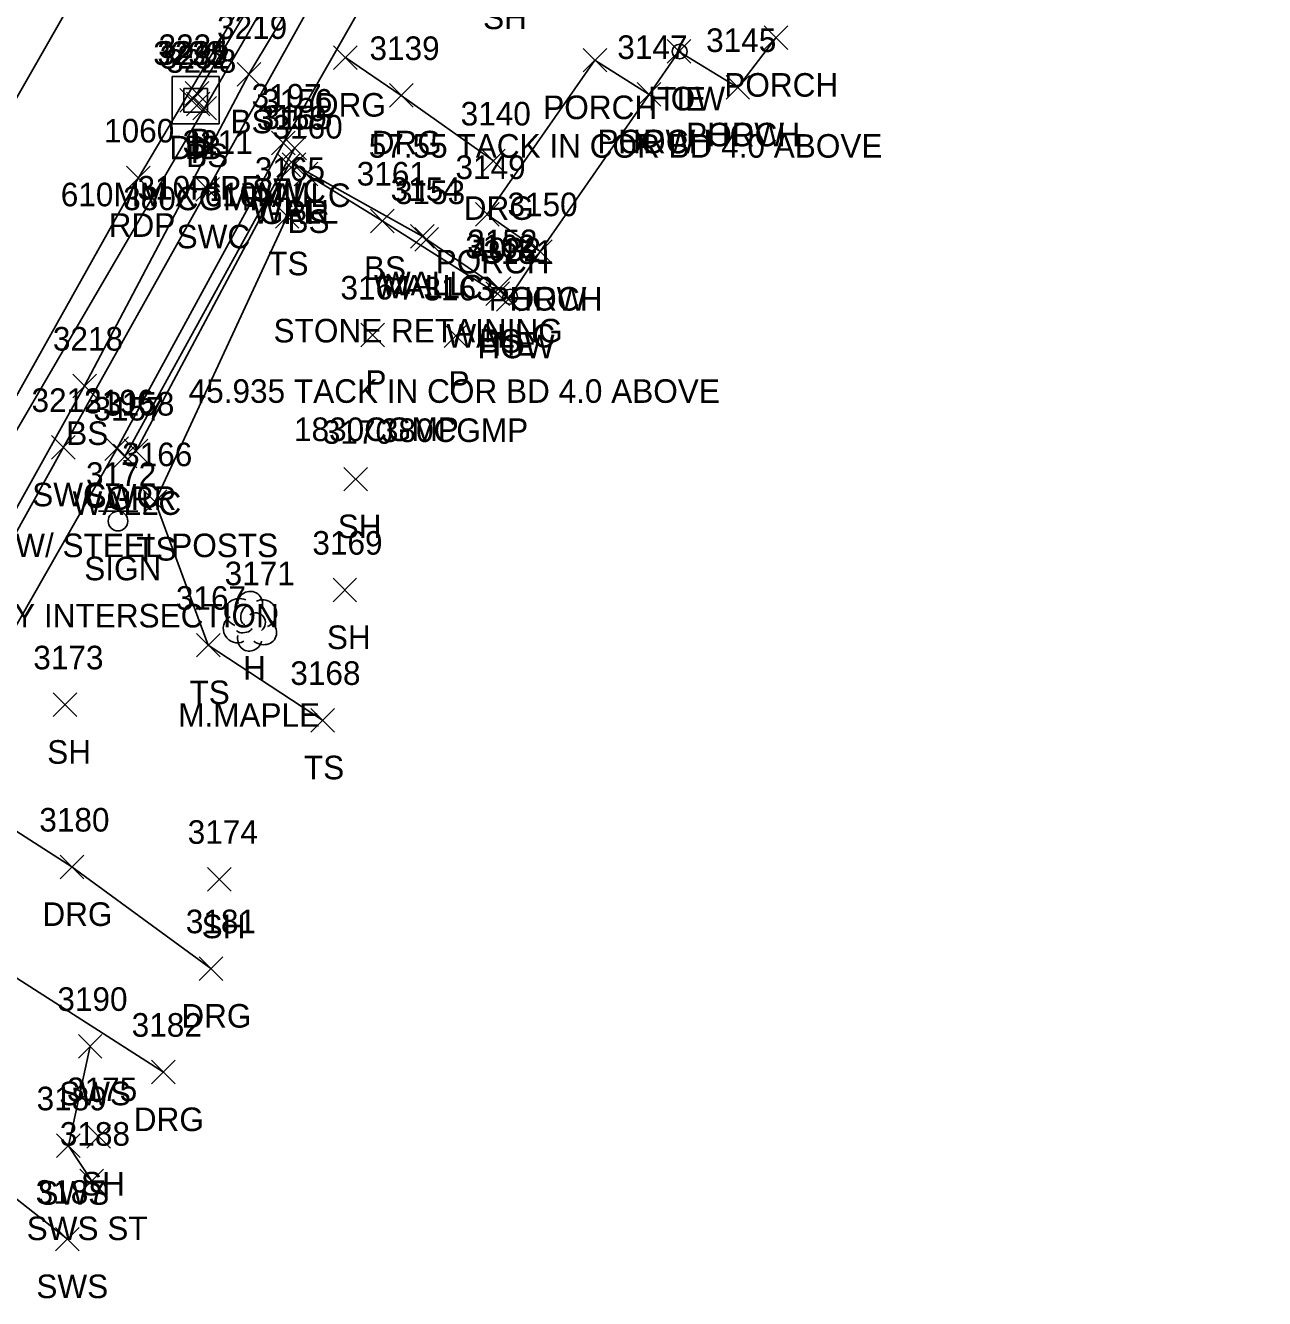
# Model space of a CAD drawing. Extents: x 1634209 to 1639641, y 608564 to 612258.
# Drawn here: x 1638916.2 to 1639021.2, y 610830.1 to 610938 of the extents above; entities that cross this region are included whole.
import ezdxf

# ---------------------------------------------------------------- set-up
doc = ezdxf.new("R2010")
doc.units = 0
for name, color, linetype in [('C_A', 7, 'Continuous'), ('C_C', 7, 'Continuous'), ('C_I', 7, 'Continuous'), ('CBP', 7, 'Continuous'), ('D_A', 7, 'Continuous'), ('D_C', 7, 'Continuous'), ('D_I', 7, 'Continuous'), ('D_TIC', 7, 'Continuous'), ('DCP', 7, 'Continuous'), ('DS', 7, 'Continuous'), ('L_A', 7, 'Continuous'), ('L_C', 7, 'Continuous'), ('L_I', 7, 'Continuous'), ('L_TIC', 7, 'Continuous'), ('LBC', 7, 'Continuous'), ('LBF', 7, 'Continuous'), ('LELB', 7, 'Continuous'), ('LTD', 7, 'Continuous'), ('LW', 7, 'Continuous'), ('P_A', 7, 'Continuous'), ('P_I', 7, 'Continuous'), ('P_TIC', 7, 'Continuous'), ('PET', 7, 'Continuous'), ('PRC', 7, 'Continuous'), ('R_A', 7, 'Continuous'), ('R_C', 7, 'Continuous'), ('R_I', 7, 'Continuous'), ('R_TIC', 7, 'Continuous'), ('RDG', 7, 'Continuous'), ('RGR', 7, 'Continuous'), ('RSW', 7, 'Continuous'), ('S_A', 7, 'Continuous'), ('S_C', 7, 'Continuous'), ('S_I', 7, 'Continuous'), ('SSGN', 7, 'Continuous')]:
    doc.layers.add(name, color=color, linetype=linetype)

msp = doc.modelspace()

# ---------------------------------------------------------------- linework, layer by layer
at = {"layer": 'CBP'}
for centre, radius in [((1638971.65, 610935.77), 0.625), ((1638971.65, 610935.77), 0.0833), ((1638957.28, 610914.99), 0.625), ((1638957.28, 610914.99), 0.0833)]:
    msp.add_circle(centre, radius, dxfattribs=at)
at = {"layer": 'D_TIC'}
for points in [[(1638929.73, 610931.22), (1638931.73, 610933.22)], [(1638931.73, 610931.22), (1638929.73, 610933.22)], [(1638929.28, 610930.63), (1638931.28, 610932.63)], [(1638931.28, 610930.63), (1638929.28, 610932.63)], [(1638929.83, 610930.32), (1638931.83, 610932.32)], [(1638931.83, 610930.32), (1638929.83, 610932.32)], [(1638944.63, 610910.75), (1638946.63, 610912.75)], [(1638946.63, 610910.75), (1638944.63, 610912.75)], [(1638951.67, 610910.67), (1638953.67, 610912.67)], [(1638953.67, 610910.67), (1638951.67, 610912.67)]]:
    msp.add_lwpolyline(points, dxfattribs=at)
at = {"layer": 'DCP'}
msp.add_lwpolyline([(1638930.73, 610932.22), (1638981.11, 611016.29)], dxfattribs=at)
at = {"layer": 'DS'}
for p, q in [((1638928.62, 610933.64), (1638932.62, 610933.64)), ((1638928.62, 610929.64), (1638928.62, 610933.64)), ((1638932.62, 610933.64), (1638932.62, 610929.64)), ((1638929.62, 610930.64), (1638929.62, 610932.64)), ((1638929.62, 610932.64), (1638931.62, 610932.64)), ((1638931.62, 610932.64), (1638931.62, 610930.64)), ((1638930.63, 610931.65), (1638930.63, 610931.65)), ((1638930.63, 610931.65), (1638930.63, 610931.65)), ((1638931.62, 610930.64), (1638929.62, 610930.64)), ((1638932.62, 610929.64), (1638928.62, 610929.64))]:
    msp.add_line(p, q, dxfattribs=at)
at = {"layer": 'L_TIC'}
for points in [[(1638978.81, 610935.94), (1638980.81, 610937.94)], [(1638980.81, 610935.94), (1638978.81, 610937.94)], [(1638970.58, 610934.78), (1638972.58, 610936.78)], [(1638972.58, 610934.78), (1638970.58, 610936.78)], [(1638963.46, 610934.04), (1638965.46, 610936.04)], [(1638965.46, 610934.04), (1638963.46, 610936.04)], [(1638934.13, 610932.84), (1638936.13, 610934.84)], [(1638936.13, 610932.84), (1638934.13, 610934.84)], [(1638968.05, 610931.14), (1638970.05, 610933.14)], [(1638970.05, 610931.14), (1638968.05, 610933.14)], [(1638968.05, 610931.14), (1638970.05, 610933.14)], [(1638970.05, 610931.14), (1638968.05, 610933.14)], [(1638975.58, 610931.73), (1638977.58, 610933.73)], [(1638977.58, 610931.73), (1638975.58, 610933.73)], [(1638975.58, 610931.73), (1638977.58, 610933.73)], [(1638977.58, 610931.73), (1638975.58, 610933.73)], [(1638930.37, 610929.97), (1638932.37, 610931.97)], [(1638932.37, 610929.97), (1638930.37, 610931.97)], [(1638938, 610926.59), (1638940, 610928.59)], [(1638940, 610926.59), (1638938, 610928.59)], [(1638937.95, 610925.19), (1638939.95, 610927.19)], [(1638939.95, 610925.19), (1638937.95, 610927.19)], [(1638938.96, 610924.39), (1638940.96, 610926.39)], [(1638940.96, 610924.39), (1638938.96, 610926.39)], [(1638937.37, 610920.8), (1638939.37, 610922.8)], [(1638939.37, 610920.8), (1638937.37, 610922.8)], [(1638945.44, 610920.41), (1638947.44, 610922.41)], [(1638947.44, 610920.41), (1638945.44, 610922.41)], [(1638954.34, 610920.96), (1638956.34, 610922.96)], [(1638956.34, 610920.96), (1638954.34, 610922.96)], [(1638948.83, 610919.11), (1638950.83, 610921.11)], [(1638950.83, 610919.11), (1638948.83, 610921.11)], [(1638949.2, 610918.84), (1638951.2, 610920.84)], [(1638951.2, 610918.84), (1638949.2, 610920.84)], [(1638958.83, 610917.81), (1638960.83, 610919.81)], [(1638960.83, 610917.81), (1638958.83, 610919.81)], [(1638958.83, 610917.81), (1638960.83, 610919.81)], [(1638960.83, 610917.81), (1638958.83, 610919.81)], [(1638955.21, 610914.24), (1638957.21, 610916.24)], [(1638957.21, 610914.24), (1638955.21, 610916.24)], [(1638955.34, 610914.68), (1638957.34, 610916.68)], [(1638957.34, 610914.68), (1638955.34, 610916.68)], [(1638956.12, 610913.77), (1638958.12, 610915.77)], [(1638958.12, 610913.77), (1638956.12, 610915.77)], [(1638920.2, 610906.42), (1638922.2, 610908.42)], [(1638922.2, 610906.42), (1638920.2, 610908.42)], [(1638923.64, 610900.49), (1638925.64, 610902.49)], [(1638925.64, 610900.49), (1638923.64, 610902.49)], [(1638943.18, 610898.52), (1638945.18, 610900.52)], [(1638945.18, 610898.52), (1638943.18, 610900.52)], [(1638926.17, 610896.62), (1638928.17, 610898.62)], [(1638928.17, 610896.62), (1638926.17, 610898.62)], [(1638942.26, 610889.12), (1638944.26, 610891.12)], [(1638944.26, 610889.12), (1638942.26, 610891.12)], [(1638930.68, 610884.45), (1638932.68, 610886.45)], [(1638932.68, 610884.45), (1638930.68, 610886.45)], [(1638918.54, 610879.4), (1638920.54, 610881.4)], [(1638920.54, 610879.4), (1638918.54, 610881.4)], [(1638940.38, 610878.08), (1638942.38, 610880.08)], [(1638942.38, 610878.08), (1638940.38, 610880.08)], [(1638931.63, 610864.61), (1638933.63, 610866.61)], [(1638933.63, 610864.61), (1638931.63, 610866.61)], [(1638921.4, 610842.8), (1638923.4, 610844.8)], [(1638923.4, 610842.8), (1638921.4, 610844.8)]]:
    msp.add_lwpolyline(points, dxfattribs=at)
at = {"layer": 'LBC'}
msp.add_lwpolyline([(1638976.58, 610932.73), (1638971.58, 610935.78), (1638969.05, 610932.14), (1638959.83, 610918.81), (1638957.12, 610914.77)], dxfattribs=at)
at = {"layer": 'LBF'}
for points in [[(1638979.81, 610936.94), (1638976.58, 610932.73)], [(1638969.05, 610932.14), (1638964.46, 610935.04), (1638955.34, 610921.96), (1638959.83, 610918.81)]]:
    msp.add_lwpolyline(points, dxfattribs=at)
at = {"layer": 'LELB'}
for points in [[(1638980.31, 611015.48), (1638967.73, 610993.79), (1638947.97, 610959.55), (1638931.37, 610930.97), (1638912.43, 610898.55), (1638893.71, 610864.41), (1638879.66, 610839.16)], [(1638882.82, 610837.01), (1638905.5, 610879.25), (1638921.2, 610907.42), (1638935.13, 610933.84), (1638959.96, 610975.17)], [(1638939.96, 610925.39), (1638946.44, 610921.41), (1638956.21, 610915.24)], [(1638938.37, 610921.8), (1638927.17, 610897.62), (1638931.68, 610885.45), (1638941.38, 610879.08)]]:
    msp.add_lwpolyline(points, dxfattribs=at)
at = {"layer": 'LTD'}
msp.add_line((1638935.2, 610887.53), (1638935.2, 610887.53), dxfattribs=at)
msp.add_line((1638935.2, 610887.53), (1638935.2, 610887.53), dxfattribs=at)
msp.add_arc((1638935.24, 610888.96), 1.05, 335.5272, 180.9563, dxfattribs=at)
for centre, major_axis, ratio, start_param, end_param in [((1638934.4, 610888.2), (1.21, -0.51), 0.895232, 1.570796, 4.712389), ((1638934.99, 610887.99), (-0.208, -0.792), 0.645439, 3.141593, 6.283185), ((1638936.24, 610888.11), (-1.14, -0.48), 0.949671, 1.570796, 4.712389), ((1638934.11, 610886.82), (0.58, -1.04), 0.959034, 3.141593, 6.283185), ((1638935.7, 610887.36), (-0.5, 0.667), 0.989748, 3.141593, 6.283185), ((1638934.74, 610886.78), (-0.625, -0.083), 0.423636, 0, 3.141593), ((1638936.2, 610886.7), (-1.09, 0.79), 0.841452, 1.570796, 4.712389), ((1638935.2, 610886.03), (0.26, 1.06), 0.942809, 1.570796, 4.712389)]:
    msp.add_ellipse(centre, major_axis=major_axis, ratio=ratio, start_param=start_param, end_param=end_param, dxfattribs=at)
at = {"layer": 'LW'}
for points in [[(1638939, 610927.59), (1638924.64, 610901.49)], [(1638949.83, 610920.11), (1638938.95, 610926.19)], [(1638956.34, 610915.68), (1638950.2, 610919.84)]]:
    msp.add_lwpolyline(points, dxfattribs=at)
at = {"layer": 'P_TIC'}
for points in [[(1638924.76, 610924.06), (1638926.76, 610926.06)], [(1638926.76, 610924.06), (1638924.76, 610926.06)]]:
    msp.add_lwpolyline(points, dxfattribs=at)
at = {"layer": 'PET'}
msp.add_lwpolyline([(1638878.4, 610839.82), (1638902.26, 610883.1), (1638925.76, 610925.06), (1638957.25, 610978.12), (1638978.73, 611014.12), (1639004.29, 611055.32), (1639040.97, 611112.28), (1639073.41, 611162.89), (1639072.72, 611163.46), (1639102.57, 611207.56), (1639124.27, 611240.99), (1639140.69, 611264.29), (1639156.2, 611287.4), (1639175.63, 611318.1), (1639189.77, 611341.61), (1639219.88, 611389.38), (1639245.26, 611428.04), (1639265.27, 611462.65)], dxfattribs=at)
at = {"layer": 'PRC'}
msp.add_lwpolyline([(1639250.46, 611462.84), (1639222.36, 611418.18), (1639195.34, 611376.28), (1639169.71, 611336.75), (1639147.17, 611302.78), (1639120.59, 611261.16), (1639092.55, 611217.83), (1639063.71, 611172.41), (1639032.46, 611123.7), (1639004.79, 611080.3), (1638977.88, 611037.27), (1638950.44, 610992.13), (1638925.96, 610950.29), (1638900.29, 610905.36), (1638879.75, 610869.2), (1638867.15, 610846.08)], dxfattribs=at)
at = {"layer": 'R_TIC'}
for points in [[(1638942.31, 610934.25), (1638944.31, 610936.25)], [(1638944.31, 610934.25), (1638942.31, 610936.25)], [(1638947.05, 610931.05), (1638949.05, 610933.05)], [(1638949.05, 610931.05), (1638947.05, 610933.05)], [(1638937.05, 610927.02), (1638939.05, 610929.02)], [(1638939.05, 610927.02), (1638937.05, 610929.02)], [(1638937.49, 610925.15), (1638939.49, 610927.15)], [(1638939.49, 610925.15), (1638937.49, 610927.15)], [(1638954.86, 610925.5), (1638956.86, 610927.5)], [(1638956.86, 610925.5), (1638954.86, 610927.5)], [(1638930.64, 610923.09), (1638932.64, 610925.09)], [(1638932.64, 610923.09), (1638930.64, 610925.09)], [(1638918.4, 610901.22), (1638920.4, 610903.22)], [(1638920.4, 610901.22), (1638918.4, 610903.22)], [(1638922.92, 610901.1), (1638924.92, 610903.1)], [(1638924.92, 610901.1), (1638922.92, 610903.1)], [(1638924.56, 610900.91), (1638926.56, 610902.91)], [(1638926.56, 610900.91), (1638924.56, 610902.91)], [(1638919.13, 610865.65), (1638921.13, 610867.65)], [(1638921.13, 610865.65), (1638919.13, 610867.65)], [(1638930.91, 610857.03), (1638932.91, 610859.03)], [(1638932.91, 610857.03), (1638930.91, 610859.03)], [(1638920.67, 610850.45), (1638922.67, 610852.45)], [(1638922.67, 610850.45), (1638920.67, 610852.45)], [(1638926.88, 610848.26), (1638928.88, 610850.26)], [(1638928.88, 610848.26), (1638926.88, 610850.26)], [(1638918.83, 610842.02), (1638920.83, 610844.02)], [(1638920.83, 610842.02), (1638918.83, 610844.02)], [(1638920.8, 610839.02), (1638922.8, 610841.02)], [(1638922.8, 610839.02), (1638920.8, 610841.02)], [(1638918.74, 610834.1), (1638920.74, 610836.1)], [(1638920.74, 610834.1), (1638918.74, 610836.1)]]:
    msp.add_lwpolyline(points, dxfattribs=at)
at = {"layer": 'RDG'}
for points in [[(1638943.31, 610935.25), (1638948.05, 610932.05), (1638955.86, 610926.5)], [(1638909.1, 610873.72), (1638920.13, 610866.65), (1638931.91, 610858.03)], [(1638927.88, 610849.26), (1638911.8, 610859.53), (1638903.46, 610864.25)]]:
    msp.add_lwpolyline(points, dxfattribs=at)
at = {"layer": 'RGR'}
msp.add_lwpolyline([(1638925.56, 610901.91), (1638938.49, 610926.15)], dxfattribs=at)
at = {"layer": 'RSW'}
for points in [[(1639042.52, 611106.87), (1639016.95, 611067.31), (1638996.03, 611033.02), (1638978.68, 611004.78), (1638963.33, 610979.05), (1638946.23, 610950.27), (1638931.64, 610924.09), (1638919.4, 610902.22), (1638904.83, 610875.98), (1638895.3, 610858.44), (1638883.54, 610836.57)], [(1638887.24, 610836.54), (1638902.8, 610864.3), (1638908.08, 610874.62), (1638910.81, 610879.12), (1638923.92, 610902.1), (1638938.05, 610928.02), (1638949.86, 610948.73), (1638968.01, 610979.25), (1638983.29, 611004.79), (1638997.34, 611027.92), (1639015.73, 611058.3), (1639044.74, 611103.21)], [(1638910.4, 610857.62), (1638909.58, 610843.09), (1638919.74, 610835.1)], [(1638921.8, 610840.02), (1638919.83, 610843.02), (1638921.67, 610851.45)]]:
    msp.add_lwpolyline(points, dxfattribs=at)
at = {"layer": 'SSGN'}
for p, q in [((1638922.38, 610896.81), (1638925.72, 610896.81)), ((1638924.03, 610895.97), (1638924.03, 610895.97))]:
    msp.add_line(p, q, dxfattribs=at)
msp.add_circle((1638924.03, 610895.97), 0.833, dxfattribs=at)

# ---------------------------------------------------------------- texts
at = {"layer": 'C_A'}
for p in [(1638969.73, 610930.77), (1638955.36, 610909.99)]:
    msp.add_text('TIE', height=2, dxfattribs=at).set_placement(p)
at = {"layer": 'C_C'}
for s, p in [('57.55 TACK IN COR BD 4.0 ABOVE', (1638945.29, 610926.77)), ('45.935 TACK IN COR BD 4.0 ABOVE', (1638930.02, 610905.99))]:
    msp.add_text(s, height=2, dxfattribs=at).set_placement(p)
at = {"layer": 'C_I'}
msp.add_text('4032', height=2, dxfattribs=at).set_placement((1638953.94, 610917.99))
at = {"layer": 'D_A'}
for s, p in [('P', (1638930.11, 610927.22)), ('DIB', (1638928.38, 610926.63)), ('DI', (1638929.68, 610926.65)), ('P', (1638930.21, 610926.32)), ('P', (1638945.01, 610906.75)), ('P', (1638952.05, 610906.67))]:
    msp.add_text(s, height=2, dxfattribs=at).set_placement(p)
at = {"layer": 'D_C'}
for s, p in [('610MM X 610MM', (1638919.18, 610922.65)), ('310PIPE', (1638925.69, 610923.22)), ('380CGMP', (1638924.47, 610922.32)), ('1830CGMP', (1638938.95, 610902.75)), ('380CGMP', (1638946.32, 610902.67))]:
    msp.add_text(s, height=2, dxfattribs=at).set_placement(p)
at = {"layer": 'D_I'}
for s, p in [('3233', (1638927.02, 610934.63)), ('3235', (1638927.37, 610934.65)), ('3234', (1638927.47, 610935.22)), ('3232', (1638927.57, 610934.32)), ('3164', (1638942.89, 610914.75)), ('3163', (1638949.93, 610914.67))]:
    msp.add_text(s, height=2, dxfattribs=at).set_placement(p)
at = {"layer": 'L_A'}
for s, p in [('SH', (1638954.98, 610937.67)), ('PORCH', (1638975.43, 610931.94)), ('PORCH', (1638960.08, 610930.04)), ('HOW', (1638968.96, 610930.78)), ('BS', (1638933.57, 610928.84)), ('PORCH', (1638964.68, 610927.14)), ('HOW', (1638966.44, 610927.14)), ('PORCH', (1638972.2, 610927.73)), ('HOW', (1638973.97, 610927.73)), ('BS', (1638929.81, 610925.97)), ('WALLC', (1638934.54, 610922.59)), ('WALL', (1638935.44, 610921.19)), ('BS', (1638938.4, 610920.39)), ('TS', (1638936.77, 610916.8)), ('BS', (1638944.88, 610916.41)), ('PORCH', (1638950.96, 610916.96)), ('WALLC', (1638945.73, 610914.84)), ('WALL', (1638946.32, 610915.11)), ('PORCH', (1638955.45, 610913.81)), ('HOW', (1638957.21, 610913.81)), ('WALLC', (1638951.87, 610910.68)), ('HOW', (1638954.51, 610909.77)), ('BS', (1638954.65, 610910.24)), ('BS', (1638919.64, 610902.42)), ('WALLC', (1638920.18, 610896.49)), ('SH', (1638942.66, 610894.52)), ('TS', (1638925.58, 610892.62)), ('SH', (1638941.74, 610885.12)), ('H', (1638934.63, 610882.53)), ('TS', (1638930.09, 610880.45)), ('SH', (1638918.03, 610875.4)), ('TS', (1638939.79, 610874.08)), ('SH', (1638931.12, 610860.61)), ('SH', (1638920.89, 610838.8))]:
    msp.add_text(s, height=2, dxfattribs=at).set_placement(p)
at = {"layer": 'L_C'}
for s, p in [('STONE RETAINING', (1638937.22, 610911.11)), ('M.MAPLE', (1638929.13, 610878.53))]:
    msp.add_text(s, height=2, dxfattribs=at).set_placement(p)
at = {"layer": 'L_I'}
for s, p in [('3219', (1638932.43, 610936.84)), ('3145', (1638973.89, 610935.73)), ('3145', (1638973.89, 610935.73)), ('3147', (1638966.36, 610935.14)), ('3147', (1638966.36, 610935.14)), ('3228', (1638928.11, 610933.97)), ('3156', (1638936.25, 610930.59)), ('3155', (1638936.26, 610929.19)), ('3160', (1638937.13, 610928.39)), ('3165', (1638935.63, 610924.8)), ('3149', (1638952.64, 610924.96)), ('3161', (1638944.27, 610924.41)), ('3154', (1638947.14, 610923.11)), ('3153', (1638947.51, 610922.84)), ('3150', (1638957.05, 610921.81)), ('3150', (1638957.05, 610921.81)), ('3162', (1638953.47, 610918.24)), ('3152', (1638953.64, 610918.68)), ('3151', (1638955, 610917.77)), ('3218', (1638918.51, 610910.42)), ('3157', (1638921.95, 610904.49)), ('3170', (1638941.4, 610902.52)), ('3166', (1638924.38, 610900.62)), ('3169', (1638940.51, 610893.12)), ('3171', (1638933.07, 610890.53)), ('3167', (1638928.94, 610888.45)), ('3173', (1638916.85, 610883.4)), ('3168', (1638938.64, 610882.08)), ('3174', (1638929.94, 610868.61)), ('3175', (1638919.71, 610846.8))]:
    msp.add_text(s, height=2, dxfattribs=at).set_placement(p)
at = {"layer": 'P_A'}
msp.add_text('RDP', height=2, dxfattribs=at).set_placement((1638923.24, 610920.06))
at = {"layer": 'P_I'}
msp.add_text('1060', height=2, dxfattribs=at).set_placement((1638922.85, 610928.06))
at = {"layer": 'R_A'}
for s, p in [('DRG', (1638940.8, 610930.25)), ('DRG', (1638945.54, 610927.05)), ('SWC', (1638935.41, 610923.02)), ('DRG', (1638953.34, 610921.5)), ('GRR', (1638935.98, 610921.15)), ('SWC', (1638929, 610919.09)), ('SWC', (1638916.76, 610897.22)), ('SWC', (1638921.28, 610897.1)), ('GRR', (1638923.04, 610896.91)), ('DRG', (1638917.62, 610861.65)), ('DRG', (1638929.4, 610853.03)), ('SWS', (1638919.04, 610846.45)), ('DRG', (1638925.37, 610844.26)), ('SWS', (1638917.2, 610838.02)), ('SWS ST', (1638916.29, 610835.02)), ('SWS', (1638917.11, 610830.1))]:
    msp.add_text(s, height=2, dxfattribs=at).set_placement(p)
at = {"layer": 'R_C'}
msp.add_text('SGR W/ STEEL POSTS', height=2, dxfattribs=at).set_placement((1638908.78, 610892.91))
at = {"layer": 'R_I'}
for s, p in [('3139', (1638945.35, 610935.05)), ('3197', (1638935.35, 610931.02)), ('3159', (1638935.79, 610929.15)), ('3140', (1638953.08, 610929.5)), ('3211', (1638929.51, 610927.09)), ('3212', (1638916.7, 610905.22)), ('3196', (1638921.17, 610905.1)), ('3158', (1638922.86, 610904.91)), ('3180', (1638917.36, 610869.65)), ('3181', (1638929.78, 610861.03)), ('3190', (1638918.89, 610854.45)), ('3182', (1638925.19, 610852.26)), ('3189', (1638917.13, 610846.02)), ('3188', (1638919.1, 610843.02)), ('3187', (1638917.05, 610838.1))]:
    msp.add_text(s, height=2, dxfattribs=at).set_placement(p)
at = {"layer": 'S_A'}
msp.add_text('SIGN', height=2, dxfattribs=at).set_placement((1638921.17, 610890.95))
at = {"layer": 'S_C'}
msp.add_text('4-WAY INTERSECTION', height=2, dxfattribs=at).set_placement((1638908.54, 610886.95))
at = {"layer": 'S_I'}
msp.add_text('3172', height=2, dxfattribs=at).set_placement((1638921.32, 610898.95))

doc.saveas('drawing.dxf')
